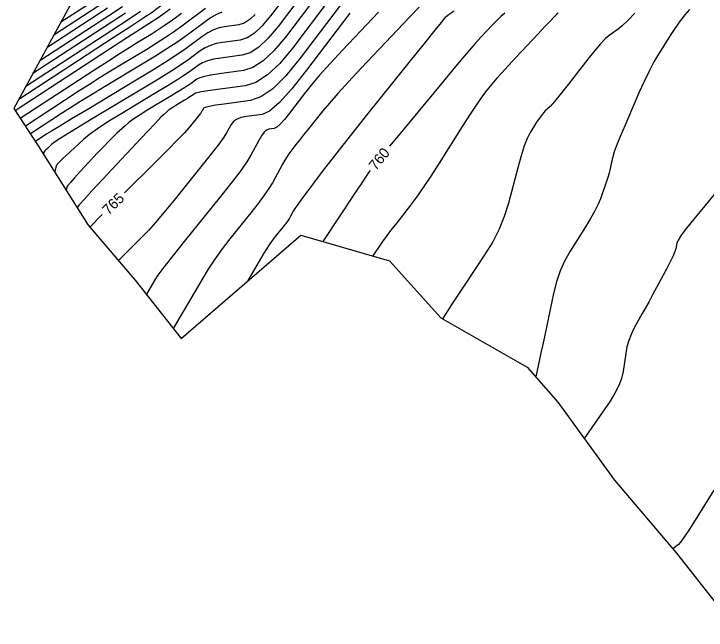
# Model space of a CAD drawing. Extents: x 2079879 to 2092887, y 778083 to 784051.
# Drawn here: x 2083846.4 to 2084032.2, y 780495.3 to 780660.6 of the extents above; entities that cross this region are included whole.
import ezdxf

# ---------------------------------------------------------------- set-up
doc = ezdxf.new("R2010")
doc.units = 0
for name, color, linetype in [('DT_X_Contour_Major', 7, 'Continuous'), ('DT_X_Contour_Minor', 7, 'Continuous'), ('DT_X_TIN_Hull', 7, 'Continuous')]:
    doc.layers.add(name, color=color, linetype=linetype)

msp = doc.modelspace()

# ---------------------------------------------------------------- linework, layer by layer
at = {"layer": 'DT_X_Contour_Major'}
for points in [[(2083888.59, 780676.83), (2083887.89, 780676.29), (2083881.82, 780671.56), (2083879.45, 780669.76), (2083876.9, 780667.92), (2083874.17, 780666.02), (2083871.25, 780664.08), (2083857.19, 780654.91)], [(2083896.67, 780670.75), (2083891.33, 780666.8), (2083888.86, 780664.97), (2083887.01, 780663.6), (2083885.79, 780662.69), (2083885.2, 780662.23), (2083884.43, 780661.64), (2083883.51, 780661), (2083881.3, 780659.54), (2083877.81, 780657.25), (2083873.04, 780654.13), (2083847.78, 780637.66)], [(2083934.02, 780662.88), (2083923.26, 780648.68), (2083919.39, 780643.98), (2083915.88, 780640.52), (2083912.72, 780638.31), (2083909.9, 780637.34), (2083902.85, 780636.41), (2083900.52, 780636.08), (2083898.83, 780635.78), (2083897.76, 780635.51), (2083897.33, 780635.27), (2083897.01, 780634.69), (2083896.82, 780634.39), (2083896.47, 780633.91), (2083895.97, 780633.26), (2083895.31, 780632.43), (2083893.35, 780629.99), (2083892.23, 780628.73), (2083890.36, 780626.77), (2083887.73, 780624.11), (2083884.35, 780620.74), (2083876.13, 780612.64)], [(2083978.21, 780660.81), (2083977.12, 780659.88), (2083976, 780658.82), (2083974.84, 780657.63), (2083971.71, 780654.31), (2083970.18, 780652.61), (2083967.93, 780649.99), (2083964.97, 780646.47), (2083961.28, 780642.04), (2083950.5, 780629.01), (2083947.25, 780625.08)], [(2083911.2, 780660.44), (2083909.85, 780659.17), (2083908.26, 780658.13), (2083906.77, 780657.66), (2083902.93, 780657.15), (2083901.48, 780656.84), (2083899.99, 780656.29), (2083898.47, 780655.49), (2083896.91, 780654.44), (2083892.71, 780651.32), (2083890.72, 780649.93), (2083887.88, 780648.09), (2083884.2, 780645.8), (2083879.69, 780643.06), (2083866.52, 780635.16), (2083862.11, 780632.52), (2083858.78, 780630.51), (2083856.51, 780629.13), (2083855.32, 780628.38), (2083852.24, 780626.37)], [(2083941.96, 780618.56), (2083941.95, 780618.54), (2083941.68, 780618.16), (2083940.96, 780617.07), (2083939.77, 780615.28), (2083938.11, 780612.8), (2083929.3, 780599.57)], [(2083870.15, 780606.75), (2083866.78, 780603.42)], [(2084034.24, 780532.87), (2084029.22, 780524.81), (2084027.53, 780522.14), (2084026.23, 780520.16), (2084025.31, 780518.88), (2084024.79, 780518.29), (2084023.27, 780517.16)]]:
    msp.add_lwpolyline(points, dxfattribs=at)
at = {"layer": 'DT_X_Contour_Minor'}
for points in [[(2083921.43, 780668.14), (2083915.33, 780660.08), (2083913.1, 780657.41), (2083911.01, 780655.43), (2083909.04, 780654.15), (2083907.2, 780653.57), (2083902.46, 780652.95), (2083900.76, 780652.63), (2083899.18, 780652.14), (2083897.74, 780651.48), (2083896.44, 780650.64), (2083893.15, 780648.2), (2083891.44, 780647.02), (2083888.81, 780645.33), (2083885.24, 780643.12), (2083880.73, 780640.4), (2083867.48, 780632.45), (2083863.07, 780629.79), (2083859.8, 780627.77), (2083857.65, 780626.39), (2083856.63, 780625.65), (2083855.42, 780624.53), (2083855.02, 780624.15), (2083854.72, 780623.85), (2083854.54, 780623.64), (2083854.46, 780623.5), (2083854.35, 780623.07)], [(2083924.58, 780666.82), (2083917.31, 780657.23), (2083914.66, 780654.05), (2083912.16, 780651.7), (2083909.82, 780650.17), (2083907.63, 780649.48), (2083901.99, 780648.74), (2083900.03, 780648.41), (2083898.37, 780647.99), (2083897.02, 780647.47), (2083895.97, 780646.85), (2083893.58, 780645.07), (2083892.34, 780644.22), (2083890.43, 780642.99), (2083887.84, 780641.39), (2083884.57, 780639.41), (2083874.95, 780633.64), (2083871.62, 780631.6), (2083868.87, 780629.79), (2083866.69, 780628.21), (2083865.08, 780626.87), (2083861.55, 780623.6), (2083860.38, 780622.51), (2083859.49, 780621.68), (2083858.89, 780621.12), (2083858.59, 780620.82), (2083858.17, 780620.37), (2083858.02, 780620.18), (2083857.9, 780619.98), (2083857.8, 780619.74), (2083857.72, 780619.48), (2083857.4, 780618.21)], [(2083870.89, 780666.07), (2083859.07, 780658.36)], [(2083927.73, 780665.51), (2083919.29, 780654.38), (2083916.22, 780650.69), (2083913.32, 780647.96), (2083910.6, 780646.19), (2083908.06, 780645.39), (2083901.52, 780644.53), (2083899.31, 780644.19), (2083897.56, 780643.84), (2083896.3, 780643.46), (2083895.5, 780643.05), (2083894.01, 780641.95), (2083893.24, 780641.42), (2083892.05, 780640.65), (2083890.44, 780639.65), (2083888.4, 780638.42), (2083882.41, 780634.83), (2083880.34, 780633.56), (2083878.63, 780632.43), (2083877.27, 780631.45), (2083876.27, 780630.61), (2083874.08, 780628.58), (2083873.14, 780627.68), (2083871.96, 780626.5), (2083870.56, 780625.04), (2083868.92, 780623.31), (2083864.25, 780618.31), (2083862.71, 780616.64), (2083861.6, 780615.4), (2083860.91, 780614.59), (2083860.65, 780614.19), (2083860.44, 780613.35)], [(2083875.62, 780662.52), (2083871.96, 780660.1), (2083853.42, 780648.01)], [(2083930.87, 780664.19), (2083921.27, 780651.53), (2083917.78, 780647.33), (2083914.48, 780644.22), (2083911.39, 780642.21), (2083908.49, 780641.3), (2083901.05, 780640.32), (2083898.58, 780639.98), (2083896.76, 780639.68), (2083895.57, 780639.45), (2083895.03, 780639.26), (2083894.44, 780638.82), (2083894.14, 780638.61), (2083893.67, 780638.31), (2083893.04, 780637.92), (2083892.24, 780637.43), (2083889.88, 780636.02), (2083889.07, 780635.52), (2083888.39, 780635.08), (2083887.86, 780634.69), (2083887.46, 780634.36), (2083886.6, 780633.56), (2083885.9, 780632.85), (2083884.44, 780631.32), (2083882.22, 780628.97), (2083879.26, 780625.8), (2083870.33, 780616.25), (2083867.4, 780613.1), (2083865.3, 780610.83), (2083864.03, 780609.43), (2083863.59, 780608.91), (2083863.49, 780608.5)], [(2083888.38, 780661.9), (2083886.42, 780660.46), (2083885.12, 780659.53), (2083884.47, 780659.09), (2083883.6, 780658.57), (2083882.64, 780657.95), (2083880.41, 780656.5), (2083876.9, 780654.22), (2083872.11, 780651.1), (2083846.82, 780634.61)], [(2083891.41, 780660.7), (2083888.96, 780658.91), (2083886.79, 780657.37), (2083884.89, 780656.1), (2083883.28, 780655.08), (2083879.33, 780652.72), (2083877.51, 780651.59), (2083875, 780650.01), (2083871.8, 780647.95), (2083867.91, 780645.42), (2083848.17, 780632.55)], [(2083897.85, 780662.03), (2083891.85, 780657.57), (2083889.55, 780655.91), (2083887.15, 780654.28), (2083884.66, 780652.66), (2083882.08, 780651.07), (2083875.06, 780646.86), (2083872.38, 780645.24), (2083869.59, 780643.51), (2083866.7, 780641.67), (2083863.72, 780639.74), (2083849.53, 780630.49)], [(2083880.42, 780661.22), (2083877.08, 780659.01), (2083872.68, 780656.12), (2083849.66, 780641.11)], [(2083902.2, 780661.06), (2083900.8, 780660.44), (2083899.19, 780659.5), (2083897.38, 780658.23), (2083892.28, 780654.45), (2083890.13, 780652.92), (2083887.52, 780651.18), (2083884.43, 780649.23), (2083880.88, 780647.07), (2083870.79, 780641.01), (2083867.24, 780638.88), (2083864.18, 780637.01), (2083861.61, 780635.4), (2083859.52, 780634.06), (2083850.88, 780628.43)], [(2083876.35, 780660.76), (2083872.32, 780658.11), (2083851.54, 780644.56)], [(2083871.6, 780662.09), (2083855.3, 780651.46)], [(2083936.58, 780660.8), (2083924.99, 780645.5), (2083920.99, 780640.46), (2083917.67, 780636.79), (2083915.04, 780634.51), (2083913.1, 780633.61), (2083908.84, 780633.05), (2083907.38, 780632.76), (2083906.21, 780632.31), (2083905.33, 780631.71), (2083904.74, 780630.95), (2083903.53, 780628.71), (2083902.78, 780627.53), (2083901.43, 780625.69), (2083899.5, 780623.18), (2083896.96, 780620), (2083889.41, 780610.62), (2083886.76, 780607.38), (2083884.47, 780604.67), (2083882.54, 780602.49), (2083880.98, 780600.85), (2083874.49, 780594.46)], [(2083944.24, 780661.04), (2083934.63, 780650.87), (2083931.29, 780647.29), (2083928.47, 780644.16), (2083926.18, 780641.49), (2083924.41, 780639.28), (2083920.41, 780633.99), (2083919.02, 780632.25), (2083917.88, 780630.99), (2083916.97, 780630.2), (2083916.3, 780629.89), (2083914.83, 780629.69), (2083914.25, 780629.44), (2083913.6, 780628.85), (2083912.91, 780627.91), (2083912.15, 780626.62), (2083910.04, 780622.72), (2083908.92, 780620.9), (2083907.12, 780618.36), (2083904.64, 780615.1), (2083901.49, 780611.13), (2083892.17, 780599.56), (2083889.06, 780595.67), (2083886.7, 780592.65), (2083885.09, 780590.51), (2083884.23, 780589.24), (2083881.99, 780585.4)], [(2083955.19, 780662.37), (2083952.69, 780659.8), (2083949.41, 780656.35), (2083939.61, 780646), (2083936.22, 780642.37), (2083933.38, 780639.27), (2083931.09, 780636.68), (2083929.36, 780634.61), (2083925.48, 780629.79), (2083924.15, 780628.12), (2083923.05, 780626.74), (2083922.2, 780625.65), (2083921.58, 780624.84), (2083920.25, 780623.07), (2083919.73, 780622.32), (2083919.14, 780621.39), (2083918.49, 780620.28), (2083917.78, 780618.99), (2083915.8, 780615.32), (2083914.88, 780613.79), (2083913.62, 780611.94), (2083912.01, 780609.77), (2083910.05, 780607.28), (2083904.37, 780600.22), (2083902.3, 780597.55), (2083900.35, 780594.85), (2083898.53, 780592.1), (2083896.83, 780589.31), (2083889.18, 780576.22)], [(2083964.58, 780661.36), (2083963.27, 780660.41), (2083962.47, 780659.84), (2083962.19, 780659.63), (2083962.13, 780659.57), (2083962.1, 780659.53), (2083962.06, 780659.48), (2083962, 780659.42), (2083961.93, 780659.33), (2083961.72, 780659.08), (2083961.1, 780658.31), (2083959.41, 780656.2), (2083956.63, 780652.75), (2083952.78, 780647.96), (2083941.07, 780633.39), (2083937.04, 780628.36), (2083933.71, 780624.17), (2083931.09, 780620.82), (2083929.19, 780618.33), (2083925.05, 780612.81), (2083923.66, 780610.93), (2083922.59, 780609.45), (2083921.84, 780608.36), (2083921.41, 780607.67), (2083920.7, 780606.34), (2083920.37, 780605.79), (2083919.91, 780605.12), (2083919.33, 780604.33), (2083918.62, 780603.43), (2083916.56, 780600.88), (2083915.78, 780599.85), (2083914.96, 780598.68), (2083914.12, 780597.38), (2083913.25, 780595.94), (2083909.13, 780588.88)], [(2083992.46, 780660.74), (2083992.08, 780660.46), (2083992.03, 780660.4), (2083992.01, 780660.38), (2083991.97, 780660.34), (2083991.92, 780660.29), (2083991.85, 780660.23), (2083991.66, 780660.05), (2083991.32, 780659.7), (2083990.44, 780658.76), (2083989.02, 780657.26), (2083987.06, 780655.17), (2083981.11, 780648.85), (2083979.06, 780646.66), (2083977.37, 780644.82), (2083976.04, 780643.33), (2083975.07, 780642.2), (2083972.96, 780639.65), (2083971.98, 780638.35), (2083970.62, 780636.37), (2083968.87, 780633.71), (2083966.73, 780630.36), (2083960.53, 780620.53), (2083958.31, 780617.06), (2083956.29, 780614.04), (2083954.48, 780611.46), (2083952.88, 780609.33), (2083948.89, 780604.23), (2083947.52, 780602.47), (2083946.41, 780601.01), (2083945.55, 780599.85), (2083944.95, 780598.99), (2083942.75, 780595.68)], [(2084013.07, 780660.8), (2084011.19, 780658.85), (2084009.7, 780657.43), (2084008.6, 780656.53), (2084006.2, 780654.83), (2084005.17, 780653.95), (2084003.86, 780652.6), (2084002.29, 780650.77), (2084000.45, 780648.47), (2083995.19, 780641.68), (2083993.4, 780639.41), (2083991.99, 780637.65), (2083990.96, 780636.43), (2083990.3, 780635.73), (2083989.04, 780634.56), (2083988.54, 780634.05), (2083987.98, 780633.37), (2083987.38, 780632.52), (2083986.71, 780631.51), (2083984.88, 780628.61), (2083984.16, 780627.21), (2083983.37, 780625.19), (2083982.53, 780622.56), (2083981.63, 780619.31), (2083979.13, 780609.81), (2083978.04, 780606.29), (2083976.64, 780602.85), (2083974.94, 780599.49), (2083972.93, 780596.2), (2083967.17, 780587.54), (2083965.25, 780584.66), (2083963.82, 780582.5), (2083962.87, 780581.07), (2083962.42, 780580.37), (2083961.43, 780578.8)], [(2084027.74, 780661.76), (2084026.49, 780660.3), (2084025.24, 780658.69), (2084023.99, 780656.94), (2084022.74, 780655.05), (2084019.42, 780649.82), (2084018.16, 780647.69), (2084016.86, 780645.25), (2084015.52, 780642.5), (2084014.16, 780639.42), (2084010.46, 780630.79), (2084009.24, 780627.92), (2084008.33, 780625.75), (2084007.75, 780624.31), (2084007.49, 780623.58), (2084007.23, 780622.58), (2084007.12, 780622.17), (2084007.01, 780621.69), (2084006.88, 780621.13), (2084006.74, 780620.5), (2084006.35, 780618.71), (2084006.16, 780617.95), (2084005.89, 780617.02), (2084005.54, 780615.92), (2084005.1, 780614.65), (2084003.81, 780611.03), (2084003.2, 780609.54), (2084002.32, 780607.77), (2084001.18, 780605.74), (2083999.78, 780603.44), (2083995.69, 780596.95), (2083994.26, 780594.42), (2083993.04, 780591.68), (2083992.03, 780588.75), (2083991.24, 780585.61), (2083989.41, 780576.98), (2083988.78, 780574.01), (2083988.26, 780571.58), (2083987.86, 780569.68), (2083987.58, 780568.32), (2083986.52, 780563.21)], [(2084034.82, 780612.66), (2084028.91, 780605.56), (2084026.95, 780603.16), (2084025.53, 780601.28), (2084024.65, 780599.93), (2084024.29, 780599.1), (2084024.04, 780597.58), (2084023.83, 780596.84), (2084023.37, 780595.74), (2084022.67, 780594.29), (2084021.72, 780592.48), (2084018.88, 780587.2), (2084017.84, 780585.27), (2084016.86, 780583.47), (2084015.93, 780581.78), (2084015.07, 780580.21), (2084012.83, 780576.19), (2084012.06, 780574.64), (2084011.43, 780573.01), (2084010.95, 780571.31), (2084010.61, 780569.54), (2084009.9, 780564.69), (2084009.48, 780562.84), (2084008.76, 780560.9), (2084007.73, 780558.87), (2084006.41, 780556.77), (2083999.5, 780546.74)]]:
    msp.add_lwpolyline(points, dxfattribs=at)
at = {"layer": 'DT_X_TIN_Hull'}
msp.add_lwpolyline([(2083869, 780676.57), (2083846.43, 780635.19), (2083852.99, 780625.23), (2083866.37, 780603.9), (2083879, 780589.22), (2083891.3, 780573.51), (2083923.47, 780601.25), (2083947.23, 780594.39), (2083961.02, 780579.04), (2083984.21, 780565.82), (2083992.43, 780556.49), (2084007.63, 780535.53), (2084024.28, 780515.97), (2084040.54, 780495.32)], dxfattribs=at)

# ---------------------------------------------------------------- texts
at = {"layer": 'DT_X_Contour_Major'}
for s, rotation, p in [('760', 50.9473, (2083943.58, 780618.39)), ('765', 44.5927, (2083871.85, 780606.46))]:
    msp.add_text(s, height=2.8, rotation=rotation, dxfattribs=at).set_placement(p)

doc.saveas('drawing.dxf')
